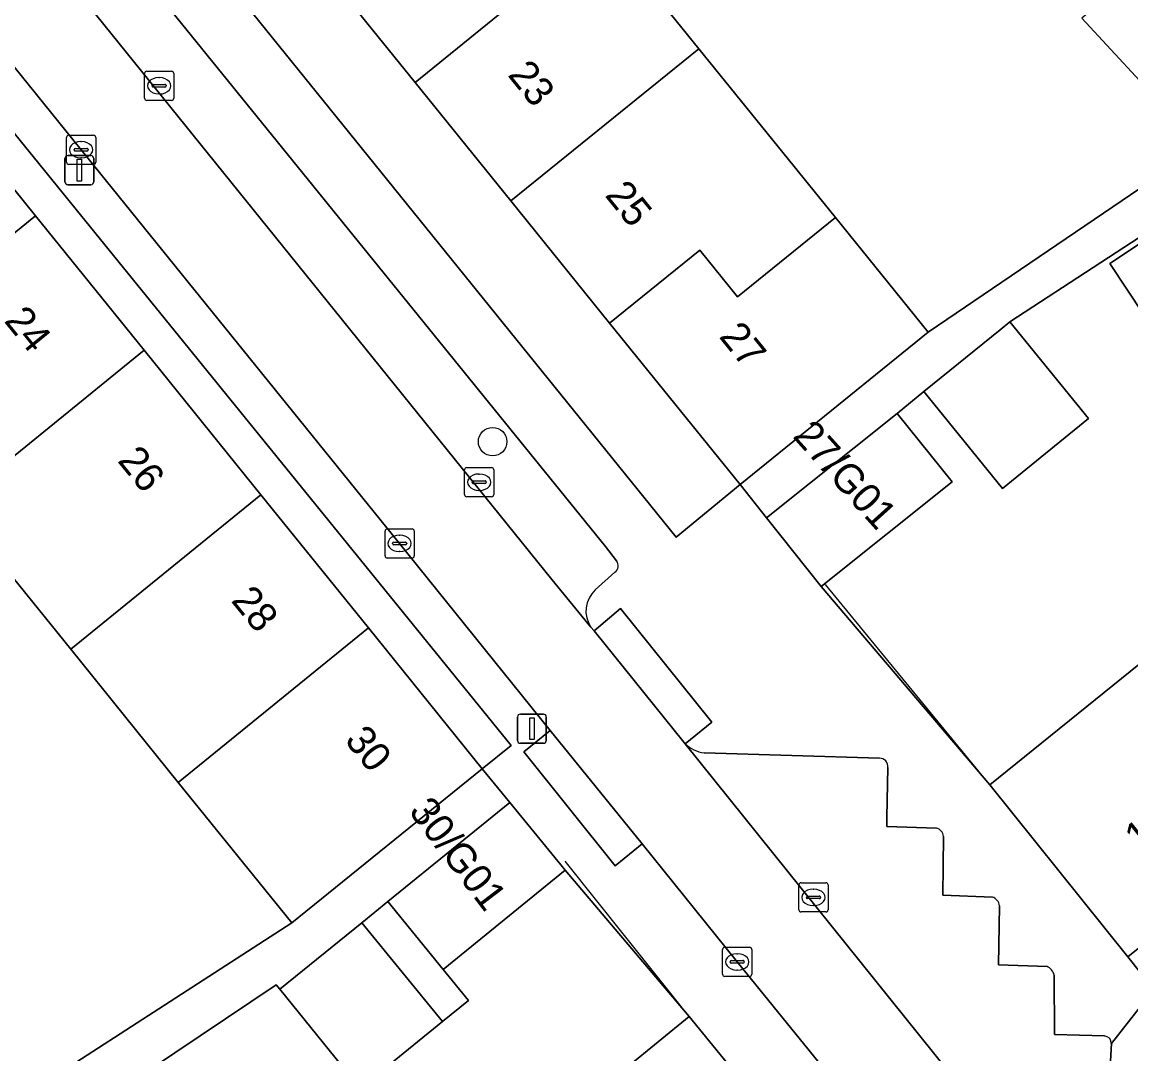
# Model space of a CAD drawing. Extents: x 162344 to 162869, y 381217 to 381818.
# Drawn here: x 162555.05 to 162593.1, y 381591.55 to 381626.94 of the extents above; entities that cross this region are included whole.
import ezdxf

# ---------------------------------------------------------------- set-up
doc = ezdxf.new("R2010")
doc.units = 0
for name, color, linetype in [('IMGEO_Boom', 7, 'Continuous'), ('IMGEO_Erf', 7, 'Continuous'), ('IMGEO_Kolk', 7, 'Continuous'), ('IMGEO_Lichtmast', 7, 'Continuous'), ('IMGEO_Muur', 7, 'Continuous'), ('IMGEO_Pand', 7, 'Continuous'), ('IMGEO_Pand_nummerreeks', 7, 'Continuous'), ('IMGEO_Parkeervlak_open', 7, 'Continuous'), ('IMGEO_Rijbaan_lokaal_open', 7, 'Continuous'), ('IMGEO_Voetpad_open', 7, 'Continuous')]:
    doc.layers.add(name, color=color, linetype=linetype)

msp = doc.modelspace()

# ---------------------------------------------------------------- linework, layer by layer
at = {"layer": 'IMGEO_Boom'}
msp.add_circle((162571.199, 381612.552), 0.489, dxfattribs=at)
at = {"layer": 'IMGEO_Erf'}
for points in [[(162520.914, 381679.229), (162577.5, 381609.273), (162579.694, 381611.087), (162575.216, 381616.62), (162571.827, 381620.808), (162568.536, 381624.873), (162563.952, 381630.538), (162559.344, 381636.231), (162556.089, 381640.253), (162552.756, 381644.372)], [(162624.28, 381630.339), (162618.835, 381635.59), (162615.058, 381631.44), (162615.96, 381630.598), (162612.904, 381627.212), (162609.777, 381630.035), (162606.262, 381627.745), (162607.37, 381626.124), (162603.382, 381623.399), (162599.633, 381620.838), (162598.316, 381622.766), (162588.949, 381616.664), (162591.647, 381613.341), (162588.696, 381610.944), (162585.998, 381614.267), (162585.08, 381613.516), (162586.977, 381611.168), (162582.48, 381607.587), (162588.265, 381600.781), (162593.384, 381604.909), (162598.393, 381608.947), (162603.495, 381613.061), (162608.464, 381617.068), (162613.728, 381621.312)], [(162573.509, 381631.921), (162578.281, 381626.025), (162582.965, 381620.237), (162586.145, 381616.308), (162597.224, 381623.819), (162596.092, 381625.415), (162594.412, 381623.857), (162591.426, 381627.075)], [(162554.849, 381590.523), (162555.13, 381590.715), (162555.957, 381590.647), (162564.302, 381596.044), (162560.406, 381600.865), (162556.718, 381605.428), (162552.71, 381610.388)], [(162552.436, 381571.993), (162557.491, 381576.122), (162562.48, 381580.197), (162567.547, 381584.336), (162572.623, 381588.483), (162577.947, 381592.831), (162573.688, 381597.851), (162569.497, 381594.449), (162570.366, 381593.379), (162569.479, 381592.659), (162566.657, 381590.366), (162563.895, 381593.766), (162563.77, 381593.919), (162559.419, 381590.999), (162560.496, 381589.312), (162556.907, 381587.02), (162552.601, 381584.271)]]:
    msp.add_lwpolyline(points, dxfattribs=at)
for points in [[(162513.38, 381674.107), (162512.565, 381673.447), (162516.63, 381668.417), (162520.622, 381663.477), (162524.355, 381658.858), (162528.316, 381653.955), (162532.138, 381649.227), (162536.056, 381644.377), (162539.798, 381639.748), (162543.769, 381634.833), (162547.709, 381629.957), (162551.438, 381625.343), (162555.512, 381620.301), (162559.239, 381615.69), (162563.247, 381610.73), (162566.934, 381606.168), (162570.843, 381601.33), (162571.832, 381602.129)], [(162629.662, 381622.463), (162628.75, 381623.566), (162623.462, 381619.322), (162618.513, 381615.351), (162613.24, 381611.118), (162608.261, 381607.123), (162603.15, 381603.02), (162598.133, 381598.994), (162593.003, 381594.877), (162593.892, 381593.755)], [(162597.561, 381619.576), (162596.851, 381619.103), (162596.529, 381618.889), (162593.556, 381616.907), (162592.387, 381618.661), (162596.391, 381621.33)]]:
    msp.add_lwpolyline(points, close=True, dxfattribs=at)
at = {"layer": 'IMGEO_Kolk'}
for p, q in [((162559.254, 381624.333), (162559.254, 381625.185)), ((162559.329, 381625.259), (162560.181, 381625.259)), ((162559.742, 381625.039), (162559.767, 381625.039)), ((162560.255, 381625.185), (162560.255, 381624.333)), ((162559.513, 381624.753), (162559.513, 381624.765)), ((162559.951, 381624.716), (162559.553, 381624.716)), ((162559.556, 381624.802), (162559.954, 381624.802)), ((162559.997, 381624.765), (162559.997, 381624.753)), ((162559.765, 381624.479), (162559.74, 381624.479)), ((162560.181, 381624.259), (162559.329, 381624.259)), ((162556.576, 381622.138), (162556.576, 381622.99)), ((162556.651, 381623.064), (162557.503, 381623.064)), ((162557.064, 381622.844), (162557.089, 381622.844)), ((162557.577, 381622.99), (162557.577, 381622.138)), ((162556.835, 381622.558), (162556.835, 381622.57)), ((162557.273, 381622.521), (162556.875, 381622.521)), ((162556.878, 381622.607), (162557.276, 381622.607)), ((162557.319, 381622.57), (162557.319, 381622.558)), ((162557.503, 381622.064), (162556.651, 381622.064)), ((162557.087, 381622.284), (162557.062, 381622.284)), ((162570.239, 381610.735), (162570.239, 381611.587)), ((162570.314, 381611.661), (162571.166, 381611.661)), ((162570.727, 381611.441), (162570.752, 381611.441)), ((162571.24, 381611.587), (162571.24, 381610.735)), ((162570.498, 381611.155), (162570.498, 381611.167)), ((162570.936, 381611.118), (162570.538, 381611.118)), ((162570.541, 381611.204), (162570.939, 381611.204)), ((162570.982, 381611.167), (162570.982, 381611.155)), ((162571.166, 381610.661), (162570.314, 381610.661)), ((162570.75, 381610.881), (162570.725, 381610.881)), ((162567.507, 381608.634), (162567.507, 381609.486)), ((162567.582, 381609.56), (162568.434, 381609.56)), ((162568.508, 381609.486), (162568.508, 381608.634)), ((162567.766, 381609.054), (162567.766, 381609.066)), ((162567.809, 381609.103), (162568.207, 381609.103)), ((162567.995, 381609.34), (162568.02, 381609.34)), ((162568.25, 381609.066), (162568.25, 381609.054)), ((162568.204, 381609.017), (162567.806, 381609.017)), ((162568.018, 381608.78), (162567.993, 381608.78)), ((162568.434, 381608.56), (162567.582, 381608.56)), ((162581.712, 381596.492), (162581.712, 381597.344)), ((162581.787, 381597.418), (162582.639, 381597.418)), ((162582.713, 381597.344), (162582.713, 381596.492)), ((162581.971, 381596.912), (162581.971, 381596.924)), ((162582.409, 381596.875), (162582.011, 381596.875)), ((162582.014, 381596.961), (162582.412, 381596.961)), ((162582.2, 381597.198), (162582.225, 381597.198)), ((162582.455, 381596.924), (162582.455, 381596.912)), ((162582.223, 381596.638), (162582.198, 381596.638)), ((162582.639, 381596.418), (162581.787, 381596.418)), ((162579.093, 381594.28), (162579.093, 381595.132)), ((162579.168, 381595.206), (162580.02, 381595.206)), ((162579.581, 381594.986), (162579.606, 381594.986)), ((162580.094, 381595.132), (162580.094, 381594.28)), ((162579.352, 381594.7), (162579.352, 381594.712)), ((162579.79, 381594.663), (162579.392, 381594.663)), ((162579.395, 381594.749), (162579.793, 381594.749)), ((162579.836, 381594.712), (162579.836, 381594.7)), ((162579.604, 381594.426), (162579.579, 381594.426)), ((162580.02, 381594.206), (162579.168, 381594.206))]:
    msp.add_line(p, q, dxfattribs=at)
for points in [[(162559.254, 381624.333), (162559.254, 381625.185)], [(162559.329, 381625.259), (162560.181, 381625.259)], [(162560.255, 381625.185), (162560.255, 381624.333)], [(162560.181, 381624.259), (162559.329, 381624.259)], [(162556.576, 381622.138), (162556.576, 381622.99)], [(162556.651, 381623.064), (162557.503, 381623.064)], [(162557.577, 381622.99), (162557.577, 381622.138)], [(162557.503, 381622.064), (162556.651, 381622.064)], [(162570.239, 381610.735), (162570.239, 381611.587)], [(162570.314, 381611.661), (162571.166, 381611.661)], [(162571.24, 381611.587), (162571.24, 381610.735)], [(162571.166, 381610.661), (162570.314, 381610.661)], [(162567.507, 381608.634), (162567.507, 381609.486)], [(162567.582, 381609.56), (162568.434, 381609.56)], [(162568.508, 381609.486), (162568.508, 381608.634)], [(162568.434, 381608.56), (162567.582, 381608.56)], [(162581.712, 381596.492), (162581.712, 381597.344)], [(162581.787, 381597.418), (162582.639, 381597.418)], [(162582.713, 381597.344), (162582.713, 381596.492)], [(162582.639, 381596.418), (162581.787, 381596.418)], [(162579.093, 381594.28), (162579.093, 381595.132)], [(162579.168, 381595.206), (162580.02, 381595.206)], [(162580.094, 381595.132), (162580.094, 381594.28)], [(162580.02, 381594.206), (162579.168, 381594.206)]]:
    msp.add_lwpolyline(points, dxfattribs=at)
for centre, radius, start, end in [((162559.331, 381625.183), 0.0765, 91.552, 178.448), ((162559.331, 381625.183), 0.0765, 91.552, 178.448), ((162560.179, 381625.183), 0.0765, 1.552, 88.448), ((162560.179, 381625.183), 0.0765, 1.552, 88.448), ((162559.553, 381624.762), 0.0403, 85.8775, 175.7526), ((162559.55, 381624.752), 0.0366, 178.938, 274.7102), ((162559.954, 381624.759), 0.043, 264.8664, 352.4533), ((162559.958, 381624.764), 0.0386, 1.7309, 96.639), ((162559.331, 381624.335), 0.0765, 181.552, 268.448), ((162559.331, 381624.335), 0.0765, 181.552, 268.448), ((162560.179, 381624.335), 0.0765, 271.552, 358.448), ((162560.179, 381624.335), 0.0765, 271.552, 358.448), ((162556.653, 381622.988), 0.0765, 91.552, 178.448), ((162556.653, 381622.988), 0.0765, 91.552, 178.448), ((162557.501, 381622.988), 0.0765, 1.552, 88.448), ((162557.501, 381622.988), 0.0765, 1.552, 88.448), ((162556.875, 381622.567), 0.0403, 85.8775, 175.7526), ((162556.872, 381622.557), 0.0366, 178.938, 274.7102), ((162557.276, 381622.564), 0.043, 264.8664, 352.4533), ((162557.28, 381622.569), 0.0386, 1.7309, 96.639), ((162556.653, 381622.14), 0.0765, 181.552, 268.448), ((162556.653, 381622.14), 0.0765, 181.552, 268.448), ((162557.501, 381622.14), 0.0765, 271.552, 358.448), ((162557.501, 381622.14), 0.0765, 271.552, 358.448), ((162570.316, 381611.585), 0.0765, 91.552, 178.448), ((162570.316, 381611.585), 0.0765, 91.552, 178.448), ((162571.164, 381611.585), 0.0765, 1.552, 88.448), ((162571.164, 381611.585), 0.0765, 1.552, 88.448), ((162570.538, 381611.164), 0.0403, 85.8775, 175.7526), ((162570.535, 381611.154), 0.0366, 178.938, 274.7102), ((162570.939, 381611.161), 0.043, 264.8664, 352.4533), ((162570.943, 381611.166), 0.0386, 1.7309, 96.639), ((162570.316, 381610.737), 0.0765, 181.552, 268.448), ((162570.316, 381610.737), 0.0765, 181.552, 268.448), ((162571.164, 381610.737), 0.0765, 271.552, 358.448), ((162571.164, 381610.737), 0.0765, 271.552, 358.448), ((162567.584, 381609.484), 0.0765, 91.552, 178.448), ((162567.584, 381609.484), 0.0765, 91.552, 178.448), ((162568.432, 381609.484), 0.0765, 1.552, 88.448), ((162568.432, 381609.484), 0.0765, 1.552, 88.448), ((162567.806, 381609.063), 0.0403, 85.8775, 175.7526), ((162567.803, 381609.053), 0.0366, 178.938, 274.7102), ((162568.207, 381609.06), 0.043, 264.8664, 352.4533), ((162568.211, 381609.065), 0.0386, 1.7309, 96.639), ((162567.584, 381608.636), 0.0765, 181.552, 268.448), ((162567.584, 381608.636), 0.0765, 181.552, 268.448), ((162568.432, 381608.636), 0.0765, 271.552, 358.448), ((162568.432, 381608.636), 0.0765, 271.552, 358.448), ((162581.789, 381597.342), 0.0765, 91.552, 178.448), ((162581.789, 381597.342), 0.0765, 91.552, 178.448), ((162582.637, 381597.342), 0.0765, 1.552, 88.448), ((162582.637, 381597.342), 0.0765, 1.552, 88.448), ((162582.011, 381596.921), 0.0403, 85.8775, 175.7526), ((162582.008, 381596.911), 0.0366, 178.938, 274.7102), ((162582.412, 381596.918), 0.043, 264.8664, 352.4533), ((162582.416, 381596.923), 0.0386, 1.7309, 96.639), ((162581.789, 381596.494), 0.0765, 181.552, 268.448), ((162581.789, 381596.494), 0.0765, 181.552, 268.448), ((162582.637, 381596.494), 0.0765, 271.552, 358.448), ((162582.637, 381596.494), 0.0765, 271.552, 358.448), ((162579.17, 381595.13), 0.0765, 91.552, 178.448), ((162579.17, 381595.13), 0.0765, 91.552, 178.448), ((162580.018, 381595.13), 0.0765, 1.552, 88.448), ((162580.018, 381595.13), 0.0765, 1.552, 88.448), ((162579.392, 381594.709), 0.0403, 85.8775, 175.7526), ((162579.389, 381594.699), 0.0366, 178.938, 274.7102), ((162579.793, 381594.706), 0.043, 264.8664, 352.4533), ((162579.797, 381594.711), 0.0386, 1.7309, 96.639), ((162579.17, 381594.282), 0.0765, 181.552, 268.448), ((162579.17, 381594.282), 0.0765, 181.552, 268.448), ((162580.018, 381594.282), 0.0765, 271.552, 358.448), ((162580.018, 381594.282), 0.0765, 271.552, 358.448)]:
    msp.add_arc(centre, radius, start, end, dxfattribs=at)
for centre, major_axis, ratio, start_param, end_param in [((162559.741, 381624.759), (-0.387, 0.002), 0.722429, 4.712389, 7.853982), ((162559.766, 381624.759), (-0.39, 0.002), 0.717154, 1.570796, 4.712389), ((162557.063, 381622.564), (-0.387, 0.002), 0.722429, 4.712389, 7.853982), ((162557.088, 381622.564), (-0.39, 0.002), 0.717154, 1.570796, 4.712389), ((162570.726, 381611.161), (-0.387, 0.002), 0.722429, 4.712389, 7.853982), ((162570.751, 381611.161), (-0.39, 0.002), 0.717154, 1.570796, 4.712389), ((162567.994, 381609.06), (-0.387, 0.002), 0.722429, 4.712389, 7.853982), ((162568.019, 381609.06), (-0.39, 0.002), 0.717154, 1.570796, 4.712389), ((162582.199, 381596.918), (-0.387, 0.002), 0.722429, 4.712389, 7.853982), ((162582.224, 381596.918), (-0.39, 0.002), 0.717154, 1.570796, 4.712389), ((162579.58, 381594.706), (-0.387, 0.002), 0.722429, 4.712389, 7.853982), ((162579.605, 381594.706), (-0.39, 0.002), 0.717154, 1.570796, 4.712389)]:
    msp.add_ellipse(centre, major_axis=major_axis, ratio=ratio, start_param=start_param, end_param=end_param, dxfattribs=at)
at = {"layer": 'IMGEO_Lichtmast'}
for p, q in [((162556.521, 381621.465), (162556.521, 381622.265)), ((162556.521, 381622.265), (162556.521, 381621.465)), ((162556.621, 381622.365), (162557.411, 381622.365)), ((162557.411, 381622.365), (162556.621, 381622.365)), ((162557.511, 381622.265), (162557.511, 381621.465)), ((162557.511, 381621.465), (162557.511, 381622.265)), ((162557.411, 381621.365), (162556.621, 381621.365)), ((162556.621, 381621.365), (162557.411, 381621.365)), ((162572.052, 381602.305), (162572.052, 381603.105)), ((162572.052, 381603.105), (162572.052, 381602.305)), ((162572.152, 381603.205), (162572.942, 381603.205)), ((162572.942, 381603.205), (162572.152, 381603.205)), ((162573.042, 381603.105), (162573.042, 381602.305)), ((162573.042, 381602.305), (162573.042, 381603.105)), ((162572.942, 381602.205), (162572.152, 381602.205)), ((162572.152, 381602.205), (162572.942, 381602.205))]:
    msp.add_line(p, q, dxfattribs=at)
for points in [[(162556.941, 381622.24), (162557.091, 381622.24), (162557.091, 381621.49), (162556.941, 381621.49), (162556.941, 381622.24)], [(162572.472, 381603.08), (162572.622, 381603.08), (162572.622, 381602.33), (162572.472, 381602.33), (162572.472, 381603.08)]]:
    msp.add_lwpolyline(points, dxfattribs=at)
for centre, start, end in [((162556.621, 381622.265), 90, 180), ((162556.621, 381622.265), 90, 180), ((162557.411, 381622.265), 0, 90), ((162557.411, 381622.265), 360, 90), ((162556.621, 381621.465), 180, 270), ((162556.621, 381621.465), 180, 270), ((162557.411, 381621.465), 270, 0), ((162557.411, 381621.465), 270, 0), ((162572.152, 381603.105), 90, 180), ((162572.152, 381603.105), 90, 180), ((162572.942, 381603.105), 0, 90), ((162572.942, 381603.105), 360, 90), ((162572.152, 381602.305), 180, 270), ((162572.152, 381602.305), 180, 270), ((162572.942, 381602.305), 270, 0), ((162572.942, 381602.305), 270, 0)]:
    msp.add_arc(centre, 0.1, start, end, dxfattribs=at)
at = {"layer": 'IMGEO_Muur'}
for points in [[(162588.265, 381600.781), (162582.622, 381607.647)], [(162577.947, 381592.831), (162573.694, 381598.161)]]:
    msp.add_lwpolyline(points, dxfattribs=at)
at = {"layer": 'IMGEO_Pand'}
for points in [[(162573.509, 381631.921), (162570.407, 381635.754), (162563.952, 381630.538), (162568.536, 381624.873), (162571.635, 381627.377), (162570.154, 381629.209)], [(162573.509, 381631.921), (162570.154, 381629.209), (162571.635, 381627.377), (162568.536, 381624.873), (162571.827, 381620.808), (162578.281, 381626.025)], [(162593.212, 381628.52), (162591.426, 381627.075), (162594.412, 381623.857), (162596.092, 381625.415)], [(162578.281, 381626.025), (162571.827, 381620.808), (162575.216, 381616.62), (162578.309, 381619.12), (162579.603, 381617.519), (162582.965, 381620.237)], [(162555.512, 381620.301), (162551.438, 381625.343), (162544.909, 381620.041), (162544.856, 381620.107), (162542.005, 381617.803), (162545.837, 381613.06), (162548.688, 381615.364), (162548.983, 381614.999)], [(162596.391, 381621.33), (162592.387, 381618.661), (162593.556, 381616.907), (162596.529, 381618.889), (162596.851, 381619.103), (162597.561, 381619.576)], [(162559.239, 381615.69), (162555.512, 381620.301), (162548.983, 381614.999), (162552.71, 381610.388)], [(162582.965, 381620.237), (162579.603, 381617.519), (162578.309, 381619.12), (162575.216, 381616.62), (162579.694, 381611.087), (162586.145, 381616.308)], [(162591.647, 381613.341), (162588.949, 381616.664), (162588.616, 381616.393), (162585.998, 381614.267), (162588.696, 381610.944)], [(162563.247, 381610.73), (162559.239, 381615.69), (162552.71, 381610.388), (162556.718, 381605.428)], [(162586.977, 381611.168), (162585.08, 381613.516), (162580.601, 381609.937), (162582.48, 381607.587)], [(162566.934, 381606.168), (162563.247, 381610.73), (162556.718, 381605.428), (162560.406, 381600.865)], [(162570.843, 381601.33), (162566.934, 381606.168), (162560.406, 381600.865), (162564.302, 381596.044)], [(162593.384, 381604.909), (162588.265, 381600.781), (162593.003, 381594.877), (162598.133, 381598.994)], [(162573.688, 381597.851), (162573.538, 381598.034), (162571.787, 381600.176), (162567.605, 381596.779), (162569.497, 381594.449)], [(162567.605, 381596.779), (162566.708, 381596.05), (162569.479, 381592.659), (162570.366, 381593.379), (162569.497, 381594.449)], [(162566.708, 381596.05), (162563.895, 381593.766), (162566.657, 381590.366), (162569.479, 381592.659)], [(162572.623, 381588.483), (162577.44, 381582.586), (162582.764, 381586.934), (162577.947, 381592.831)]]:
    msp.add_lwpolyline(points, close=True, dxfattribs=at)
at = {"layer": 'IMGEO_Parkeervlak_open'}
for points in [[(162518.517, 381675.491), (162520.356, 381673.209), (162529.685, 381661.69), (162552.836, 381633.078), (162555.033, 381630.367), (162573.231, 381607.826), (162574.574, 381606.188)], [(162575.451, 381608.462), (162575.072, 381608.955), (162554.987, 381633.73), (162531.393, 381662.847)], [(162574.724, 381607.467), (162575.393, 381608.079)], [(162577.813, 381602.191), (162588.864, 381588.438)], [(162584.474, 381601.692), (162578.46, 381601.879)], [(162584.728, 381599.672), (162584.762, 381601.374)], [(162586.43, 381599.292), (162584.726, 381599.347), (162584.728, 381599.672)], [(162588.355, 381596.93), (162586.646, 381596.994), (162586.677, 381599.011)], [(162590.228, 381594.552), (162588.562, 381594.608), (162588.596, 381596.63)], [(162592.195, 381592.164), (162590.485, 381592.216), (162590.477, 381594.256)], [(162592.334, 381590.062), (162592.435, 381591.907)]]:
    msp.add_lwpolyline(points, dxfattribs=at)
for centre, radius, start, end in [((162575.245, 381608.297), 0.264, 304.1902, 38.5874), ((162575.381, 381606.742), 0.979, 132.1685, 214.4534), ((162578.596, 381602.989), 1.118, 225.5197, 262.9912), ((162584.479, 381601.407), 0.285, 353.249, 91.0828), ((162586.366, 381598.987), 0.311, 4.4076, 78.2235), ((162588.224, 381596.578), 0.376, 7.9633, 69.5889), ((162589.993, 381594.101), 0.508, 17.7021, 62.4401), ((162592.185, 381591.914), 0.25, 358.2904, 87.7915)]:
    msp.add_arc(centre, radius, start, end, dxfattribs=at)
at = {"layer": 'IMGEO_Rijbaan_lokaal_open'}
msp.add_lwpolyline([(162593.104, 381583.166), (162592.337, 381584.135), (162588.977, 381588.297), (162588.864, 381588.438), (162577.813, 381602.191), (162577.762, 381602.246), (162574.68, 381606.059), (162574.574, 381606.188), (162573.231, 381607.826), (162555.033, 381630.367), (162552.464, 381628.263), (162557.077, 381622.564), (162568.008, 381609.06), (162573.172, 381602.64), (162576.33, 381598.754), (162579.594, 381594.706), (162585.923, 381586.92), (162590.428, 381581.301)], dxfattribs=at)
at = {"layer": 'IMGEO_Voetpad_open'}
for points in [[(162582.48, 381607.587), (162580.601, 381609.937), (162579.694, 381611.087), (162577.5, 381609.273), (162520.914, 381679.229), (162526.479, 381683.499), (162525.341, 381684.847), (162520.82, 381681.267), (162519.71, 381680.397), (162515.643, 381685.433), (162521.312, 381689.925), (162520.357, 381691.127), (162514.723, 381686.61), (162513.016, 381688.643)], [(162508.84, 381681.944), (162504.138, 381678.21), (162505.063, 381677.02), (162508.656, 381679.88), (162512.571, 381675.042), (162508.995, 381672.145), (162508.914, 381672.079), (162509.05, 381671.905), (162509.673, 381671.105), (162512.565, 381673.447), (162513.38, 381674.107), (162571.832, 381602.129), (162570.843, 381601.33), (162571.787, 381600.176), (162573.538, 381598.034), (162573.688, 381597.851), (162577.947, 381592.831), (162582.764, 381586.934), (162583.699, 381585.765), (162585.923, 381586.92), (162579.594, 381594.706), (162576.33, 381598.754)], [(162576.33, 381598.754), (162575.4, 381598.003), (162572.268, 381601.906), (162573.172, 381602.64), (162568.008, 381609.06), (162557.077, 381622.564), (162552.464, 381628.263), (162550.263, 381630.982), (162546.437, 381635.708), (162536.447, 381648.07), (162524.281, 381663.125), (162512.103, 381678.261), (162509.921, 381680.927)], [(162518.865, 381678.599), (162520.017, 381676.937), (162521.914, 381674.577), (162531.393, 381662.847), (162554.987, 381633.73), (162575.072, 381608.955), (162575.451, 381608.462)], [(162593.212, 381628.52), (162596.092, 381625.415), (162597.224, 381623.819), (162586.145, 381616.308), (162579.694, 381611.087), (162580.601, 381609.937), (162585.08, 381613.516), (162585.998, 381614.267), (162588.616, 381616.393), (162588.949, 381616.664), (162598.316, 381622.766), (162601.916, 381625.226), (162606.053, 381628.052)], [(162636.787, 381622.23), (162636.238, 381622.763), (162635.145, 381623.708), (162633.2, 381625.535), (162629.662, 381622.463), (162593.892, 381593.755), (162592.435, 381591.907), (162592.334, 381590.062)], [(162575.393, 381608.079), (162574.724, 381607.467)], [(162592.435, 381591.907), (162593.892, 381593.755), (162593.003, 381594.877), (162588.265, 381600.781), (162582.48, 381607.587)], [(162574.574, 381606.188), (162574.68, 381606.059), (162575.593, 381606.825), (162578.72, 381602.926), (162577.813, 381602.191)], [(162578.46, 381601.879), (162584.474, 381601.692)], [(162551.524, 381585.958), (162555.632, 381588.581), (162559.419, 381590.999), (162563.77, 381593.919), (162563.895, 381593.766), (162566.708, 381596.05), (162567.605, 381596.779), (162571.787, 381600.176), (162570.843, 381601.33), (162564.302, 381596.044), (162555.957, 381590.647), (162555.13, 381590.715), (162554.849, 381590.523)], [(162584.762, 381601.374), (162584.728, 381599.672), (162584.726, 381599.347), (162586.43, 381599.292)], [(162586.677, 381599.011), (162586.646, 381596.994), (162588.355, 381596.93)], [(162588.596, 381596.63), (162588.562, 381594.608), (162590.228, 381594.552)], [(162590.477, 381594.256), (162590.485, 381592.216), (162592.195, 381592.164)]]:
    msp.add_lwpolyline(points, dxfattribs=at)
for points in [[(162574.68, 381606.059), (162577.762, 381602.246), (162577.813, 381602.191), (162578.72, 381602.926), (162575.593, 381606.825)], [(162573.172, 381602.64), (162572.268, 381601.906), (162575.4, 381598.003), (162576.33, 381598.754)]]:
    msp.add_lwpolyline(points, close=True, dxfattribs=at)
for centre, radius, start, end in [((162575.245, 381608.297), 0.264, 304.1902, 38.5874), ((162575.381, 381606.742), 0.979, 132.1685, 214.4534), ((162578.596, 381602.989), 1.118, 225.5197, 262.9912), ((162584.479, 381601.407), 0.285, 353.249, 91.0828), ((162586.366, 381598.987), 0.311, 4.4076, 78.2235), ((162588.224, 381596.578), 0.376, 7.9633, 69.5889), ((162589.993, 381594.101), 0.508, 17.7021, 62.4401), ((162592.185, 381591.914), 0.25, 358.2904, 87.7915)]:
    msp.add_arc(centre, radius, start, end, dxfattribs=at)

# ---------------------------------------------------------------- texts
at = {"layer": 'IMGEO_Pand_nummerreeks'}
for s, rotation, p in [('23', 308.9437, (162571.691, 381625.124)), ('25', 308.9437, (162575.028, 381620.995)), ('24', 309.0755, (162554.405, 381616.686)), ('27', 308.9437, (162578.945, 381616.148)), ('27/G01', 311.9861, (162581.471, 381612.721)), ('26', 309.0755, (162558.299, 381611.889)), ('28', 309.0755, (162562.196, 381607.091)), ('30', 309.0755, (162566.09, 381602.294)), ('30/G01', 307.3051, (162568.294, 381599.864)), ('14', 38.749, (162593.405, 381598.431))]:
    msp.add_text(s, height=1, rotation=rotation, dxfattribs=at).set_placement(p)

doc.saveas('drawing.dxf')
